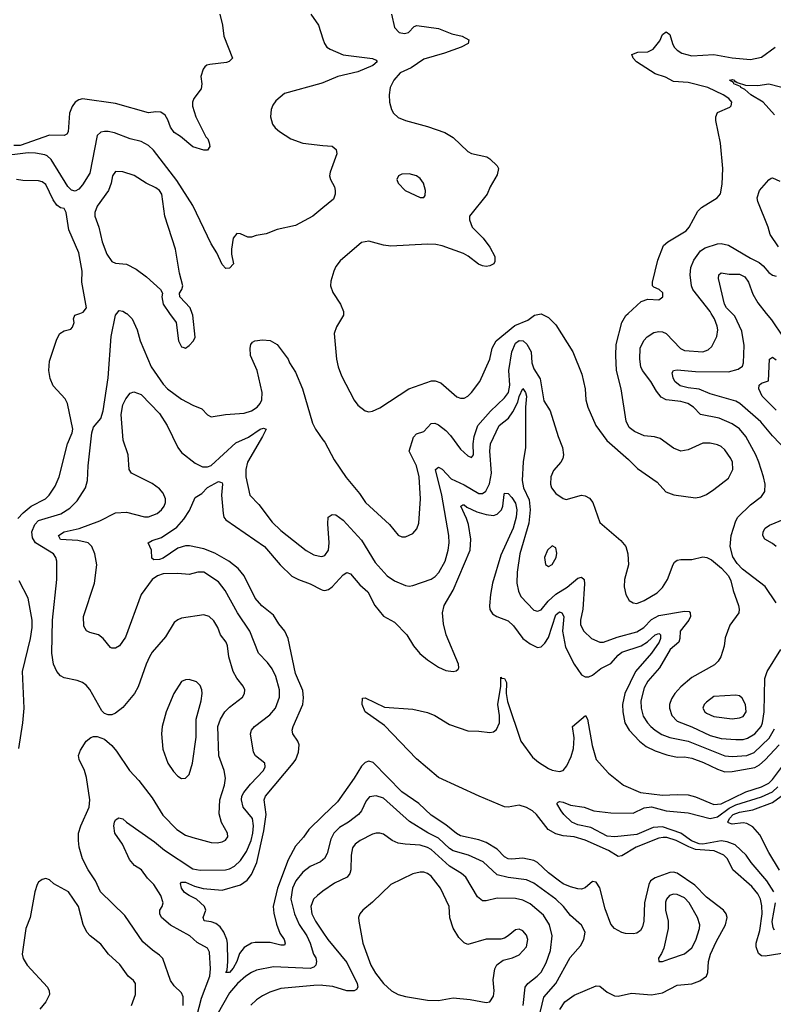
# Model space of a CAD drawing. Header units: inches. Extents: x 884549 to 1028252, y 526810 to 653624.
# Tile 678 of 1056: x 988347 to 992455, y 576237 to 581600. Entities that reach past the tile are written whole.
import ezdxf

# ---------------------------------------------------------------- set-up
doc = ezdxf.new("R2010")
doc.units = ezdxf.units.IN
doc.header["$MEASUREMENT"] = 0
for name, color, linetype in [('A9587', 7, 'Continuous'), ('A9588', 7, 'Continuous'), ('A9597', 7, 'Continuous'), ('A9598', 7, 'Continuous')]:
    doc.layers.add(name, color=color, linetype=linetype)

msp = doc.modelspace()

# ---------------------------------------------------------------- linework, layer by layer
at = {"layer": 'A9587', "color": 5}
for points, elevation in [([(988337.5, 578882.5), (988365.7, 578914.3), (988410.3, 578949.7), (988487.7, 578990), (988508.3, 579010), (988540, 579060), (988562.6, 579110), (988607.6, 579290), (988633.9, 579350), (988636.6, 579370), (988607.9, 579510), (988594.9, 579534.9), (988530, 579605.7), (988513.8, 579646.2), (988506.7, 579690), (988510, 579740.5), (988550, 579859), (988565.1, 579890), (988590, 579904.8), (988625.2, 579914.8), (988635.5, 579924.5), (988643.4, 579950), (988639.8, 579970), (988648.2, 579990), (988675.2, 580000)], 2180), ([(989238.6, 576230), (989238, 576278), (989230, 576299.3), (989190, 576337), (989170, 576366.6), (989126.6, 576486.6), (989110, 576505.1), (989071.3, 576531.3), (989017.7, 576577.7), (988921.1, 576721.1), (988787.8, 576850), (988759.7, 576910), (988719.7, 576970), (988689.7, 577030), (988672.2, 577092.2), (988667.4, 577130), (988668.6, 577170), (988679.7, 577210), (988726, 577310), (988729.1, 577350), (988712.2, 577472.2), (988699.7, 577510), (988671.5, 577570), (988667.6, 577592.4), (988678.4, 577621.6), (988709, 577670), (988735.3, 577690), (988750, 577695.5), (988770, 577695.5), (988810, 577680.5), (988850, 577646.4), (988875.6, 577615.6), (988946, 577510), (988996.3, 577456.3), (989070, 577361.7), (989126.7, 577266.7), (989203.6, 577190), (989250, 577158.9), (989290, 577144.9), (989390, 577118.8), (989423, 577117), (989450, 577122.8), (989468.6, 577131.4), (989481.1, 577150), (989479.7, 577170), (989447.3, 577227.3), (989435, 577275), (989438.6, 577350), (989464, 577430), (989468.8, 577468.8), (989461.2, 577510), (989433.2, 577590), (989426.8, 577750), (989440.8, 577790), (989464.5, 577830), (989490, 577855.4), (989561, 577910), (989572.2, 577930), (989573.7, 577950), (989564.7, 577970), (989530, 578012.6), (989510.4, 578050.4), (989487.7, 578130), (989479.9, 578190), (989472.2, 578210), (989442.4, 578250), (989426.6, 578290), (989406, 578326), (989379.5, 578350), (989350, 578358.5), (989230, 578339.6), (989208.7, 578331.3), (989190, 578316), (989142, 578238), (989070, 578155.8), (989054.2, 578130), (989035.9, 578090), (988992.9, 577967.1), (988973.7, 577930), (988910, 577853.3), (988870, 577822.9), (988850, 577814), (988830, 577814), (988810, 577820.7), (988794.7, 577834.8), (988730, 577952), (988710, 577974.5), (988690, 577989.4), (988660.5, 578000.5), (988590, 578015.3), (988570, 578026.2), (988549.9, 578049.9), (988530.6, 578090), (988522, 578150), (988526.4, 578330), (988549.8, 578550), (988549.8, 578650), (988544.7, 578670), (988531.1, 578690), (988434, 578750), (988416.9, 578776.9), (988412.9, 578810), (988429.9, 578850), (988450, 578872), (988571.4, 578908.6), (988620, 578940), (988660, 578980), (988705.3, 579050), (988716.8, 579090), (988719.5, 579170), (988739.9, 579350), (988750, 579379.6), (988790, 579427.2), (988802.7, 579470), (988829.6, 579649.6), (988846.1, 579873.9), (988869.4, 579990.6), (988877.2, 580000)], 2160), ([(988930.3, 580000), (988959.5, 579970), (988986.7, 579910), (989004, 579850), (989063, 579710), (989130, 579614), (989152.3, 579590), (989230, 579533.4), (989290, 579500.3), (989339.9, 579479.9), (989370, 579448), (989390, 579437.1), (989469.8, 579450.2), (989570, 579456.9), (989610, 579470.2), (989642, 579490), (989658.3, 579510), (989667.1, 579530), (989668.6, 579570), (989641, 579690), (989605.6, 579770), (989602.9, 579810), (989606.6, 579830), (989616.6, 579843.4), (989628.7, 579850), (989670, 579855.3), (989711.9, 579851.9), (989750.4, 579830.4), (989810, 579751.3), (989818.4, 579730), (989850, 579680.7), (989888.5, 579588.5), (989942.3, 579402.3), (989959.1, 579370), (990000, 579312.2)], 2160), ([(989164.3, 580000), (989199.5, 579950), (989212.4, 579850), (989230, 579818.8), (989235.9, 579815.9), (989250, 579810.7), (989270, 579824.9), (989295.1, 579850), (989303.7, 579870), (989291.5, 579990), (989287.8, 580000)], 2180), ([(989301.7, 576130), (989338.1, 576270), (989383.9, 576390), (989387.6, 576430), (989381.8, 576521.8), (989370, 576542), (989314.1, 576574.1), (989274.3, 576610), (989168.7, 576668.7), (989120.5, 576710), (989110.7, 576730), (989110.8, 576749.2), (989123.5, 576770), (989128.6, 576790), (989115.8, 576830), (989077.6, 576890), (989044.6, 576924.6), (989011.3, 576970), (988973.2, 576993.2), (988946.2, 577026.2), (988907.3, 577110), (988866.3, 577170), (988859.4, 577210), (988864.4, 577230), (988870, 577242.4), (988887.7, 577252.3), (988910, 577247.6), (988929.5, 577229.5), (989081.5, 577121.5), (989136.1, 577076.1), (989290, 576975.1), (989330, 576967), (989469.5, 576969.5), (989490, 576974.4), (989517.4, 576990), (989550, 577019.8), (989583.5, 577070), (989608.3, 577130), (989617.2, 577170), (989620.9, 577210), (989615.7, 577250), (989566, 577310), (989555.3, 577350), (989558.6, 577370), (989568.6, 577390), (989604.6, 577435.4), (989676.4, 577510), (989684.7, 577530), (989684.2, 577550), (989633.3, 577590), (989621.5, 577610), (989605.3, 577710), (989611.1, 577730), (989626.6, 577750), (989710, 577813.2), (989741.1, 577850), (989762.9, 577910), (989764.1, 577950), (989742.4, 578022.4), (989723.5, 578063.5), (989698.4, 578098.4), (989648.8, 578150), (989601, 578270), (989533.9, 578370), (989467.4, 578490), (989430, 578538.2), (989350, 578590.8), (989318, 578590), (989270, 578577.2), (989210, 578583.9), (989130, 578581.1), (989098.1, 578570), (989069.6, 578550.4), (989009, 578470), (988923.1, 578236.9), (988890.3, 578190), (988870, 578177.3), (988850, 578176.4), (988841.3, 578181.3), (988801.6, 578230), (988776, 578250), (988730, 578261.3), (988711, 578271), (988697.5, 578297.5), (988694.5, 578350), (988754.8, 578530), (988768.2, 578630), (988757.2, 578690), (988740.9, 578730), (988721.1, 578750), (988663.8, 578763.8), (988569.3, 578769.3), (988559, 578790), (988589.3, 578810.7), (988671.3, 578828.7), (988784.2, 578870), (988870, 578914.7), (988930, 578918.2), (989027, 578893), (989050, 578893), (989096, 578910), (989120.8, 578930), (989135, 578950), (989141.5, 578970), (989141.8, 578990), (989130, 579021.1), (989110, 579044.8), (989070, 579073.8), (988956.3, 579130), (988943.5, 579150), (988938.4, 579230), (988911.3, 579310), (988900.8, 579450), (988910, 579502.8), (988925.5, 579534.5), (988950, 579564.9), (988970, 579573.4), (989010, 579557.6), (989110, 579454.3), (989151.1, 579390), (989208.6, 579270), (989230, 579242.8), (989303.9, 579183.9), (989343.7, 579163.7), (989370, 579163.8), (989390, 579171.9), (989525.7, 579294.3), (989593.5, 579326.5), (989657.6, 579370), (989675.8, 579375.8), (989690, 579370.4), (989671.4, 579330), (989588.9, 579190), (989579.3, 579150), (989579, 579110), (989600.8, 579010), (989650, 578959.6), (989723.9, 578863.9), (989770, 578818.6), (989908.5, 578708.5), (989950, 578685.8), (989990, 578675.2), (990000, 578678)], 2140), ([(990000, 577264.3), (989922.3, 577190), (989893.4, 577146.6), (989850, 577098), (989810, 577023.1), (989751.8, 576870), (989729.5, 576769.5), (989732.8, 576732.8), (989747.3, 576672.7), (989765.3, 576625.3), (989789, 576590), (989795, 576570), (989790, 576559.6), (989770, 576559.3), (989713, 576573), (989630, 576574.2), (989610, 576569.7), (989570, 576547.1), (989545.9, 576514.1), (989530.6, 576470), (989510, 576433.1), (989490, 576411), (989470, 576409.6), (989477.2, 576422.7), (989481.2, 576470), (989479, 576570), (989476.1, 576590), (989459.9, 576630), (989439.1, 576659.1), (989416.8, 576676.8), (989390, 576686.2), (989351.9, 576691.9), (989347.6, 576710), (989362.6, 576750), (989355.1, 576770), (989310.4, 576810.4), (989270, 576829.2), (989246.1, 576846.1), (989228.4, 576870), (989224.3, 576895.7), (989230, 576903.1), (989250, 576903), (989300.5, 576880.5), (989347.1, 576867.1), (989450, 576858.4), (989550, 576887.4), (989586.2, 576913.8), (989610, 576944.1), (989638.9, 577010), (989678.6, 577181.4), (989690.6, 577270), (989680.2, 577350), (989686.3, 577370), (989836.9, 577550), (989851.7, 577570), (989867.2, 577610), (989871.2, 577650), (989863.2, 577670), (989836.4, 577710), (989832.9, 577730), (989837.2, 577750), (989890.4, 577869.6), (989894.1, 577905.9), (989890, 577946.6), (989850, 578039.5), (989809.8, 578230), (989792.8, 578270), (989759, 578310), (989730, 578356.2), (989667.6, 578407.6), (989630.7, 578450), (989570.4, 578570), (989537.5, 578610), (989487.2, 578650), (989410, 578694.4), (989350, 578718.3), (989273.6, 578733.6), (989250, 578733.3), (989210, 578720.8), (989130, 578667.5), (989110, 578659.9), (989078, 578658), (989067.2, 578667.2), (989065.1, 578710), (989047, 578750), (989070, 578763.1), (989120.2, 578779.8), (989203.9, 578836.1), (989241.2, 578878.8), (989273.4, 578926.6), (989303, 578997), (989340, 579020), (989370, 579051.1), (989430, 579083.9), (989441.7, 579081.7), (989450, 579077.1), (989452, 579070), (989447.4, 579010), (989456.3, 578910), (989460.6, 578890), (989470, 578875.6), (989680.6, 578730), (989767.6, 578630), (989830, 578569.3), (989866.7, 578550), (989930, 578527.8), (989990, 578495.9), (990000, 578493.6)], 2120), ([(988343, 577630), (988364.8, 577770), (988371.8, 577850), (988361.6, 578050), (988406.5, 578230), (988415.2, 578290), (988415.9, 578330), (988393.6, 578450), (988343.7, 578543.7)], 2180), ([(990000, 577023.6), (989987.2, 577012.8), (989930, 576987.6), (989890, 576957), (989852.7, 576910), (989834.8, 576870), (989825.3, 576810), (989844.3, 576730), (989870, 576672.3), (989912, 576610), (989930.8, 576570), (989949.4, 576510), (989961.4, 576490), (989965.7, 576470), (989961, 576450), (989950, 576439.6), (989930, 576432.6), (989730, 576441.7), (989637.1, 576422.9), (989610, 576411), (989580.6, 576390), (989534.2, 576350), (989490, 576300.3), (989422.1, 576177.9)], 2140), ([(988955.8, 576230), (988978.2, 576290), (988978, 576350), (988967.1, 576367.1), (988938.8, 576390), (988893.5, 576453.5), (988830.5, 576510.5), (988790, 576564.2), (988730.5, 576610.5), (988714, 576630), (988692.5, 576672.5), (988666.9, 576770), (988612.8, 576850), (988533.2, 576893.2), (988510, 576914.5), (988490, 576922), (988470, 576916.9), (988450, 576902), (988442, 576890), (988430.3, 576850), (988404.7, 576710), (988380.2, 576650), (988361.5, 576510), (988366.3, 576486.3), (988388.2, 576450), (988499.2, 576330), (988508, 576310), (988509.1, 576290), (988490.3, 576250), (988456.5, 576210)], 2180), ([(990000, 576852.5), (989969.5, 576830.5), (989949.3, 576810), (989934.3, 576770), (989939.8, 576730), (989959, 576690), (990000, 576629.2)], 2160), ([(990000, 576339.9), (989990, 576341.1), (989950, 576340.4), (989770, 576322.5), (989710, 576303.2), (989670, 576282.9), (989638.2, 576261.8), (989606.8, 576233.2)], 2160)]:
    msp.add_lwpolyline(points, dxfattribs=dict(at, elevation=elevation))
at = {"layer": 'A9587', "color": 5, "elevation": 2180}
msp.add_lwpolyline([(989270, 578006.3), (989250, 578004.2), (989230, 577994.7), (989187.3, 577930), (989144.8, 577830), (989123.5, 577750), (989120.2, 577710), (989127.1, 577627.1), (989154.4, 577550), (989185, 577505), (989210, 577478.9), (989230, 577467), (989250, 577468.2), (989270.8, 577489.2), (989289.8, 577550.2), (989308.2, 577691.8), (989309.1, 577790.9), (989336.8, 577890), (989342.2, 577930), (989340.4, 577950), (989330, 577974), (989310, 577993)], close=True, dxfattribs=at)
at = {"layer": 'A9588', "color": 5}
for points, elevation in [([(989437.6, 581630), (989453.4, 581570), (989460.7, 581510), (989507.7, 581390), (989488.7, 581371.3), (989473.9, 581366.1), (989384, 581356), (989367.9, 581352.1), (989357.1, 581342.9), (989347, 581330), (989334, 581290), (989339.3, 581250), (989337, 581223), (989295.5, 581170), (989288.7, 581150), (989289, 581129), (989307.2, 581070), (989361.5, 580961.5), (989372.7, 580950), (989379.1, 580930), (989384, 580910), (989370, 580889), (989350, 580889.3), (989290, 580906.6), (989223.6, 580963.6), (989190, 580985.1), (989170, 581013.7), (989155.1, 581055.1), (989139.9, 581079.9), (989115.7, 581095.7), (989090, 581098), (989050, 581093), (988870, 581143.8), (988690, 581168.4), (988670, 581163.5), (988650, 581150.4), (988632.8, 581127.2), (988618.4, 581090), (988611.1, 580988.9), (988603.7, 580976.3), (988590.3, 580969.7), (988510, 580971.7), (988350, 580914.6), (988314.7, 580914.7)], 2140), ([(989934.4, 581630), (989975.8, 581570), (990000, 581494.9)], 2160), ([(990000, 581256.5), (989988.3, 581251.7), (989790, 581198), (989742.6, 581157.4), (989726.3, 581133.7), (989717.4, 581110), (989714.3, 581070), (989725.3, 581030), (989739.6, 581010), (989762.6, 580990), (989824.6, 580950), (989890, 580926.4), (990000, 580915.3)], 2160), ([(990000, 580575.8), (989944.9, 580530), (989850, 580479.7), (989750, 580456.4), (989690, 580432.9), (989635.6, 580424.4), (989610, 580415.1), (989590, 580415.6), (989550, 580433.6), (989530, 580436.2), (989510.5, 580410), (989501.7, 580350), (989502, 580322), (989512.7, 580270), (989490, 580245.6), (989470, 580245.1), (989450, 580266.6), (989421.8, 580330), (989390, 580379.7), (989290, 580588.3), (989204.1, 580724.1), (989076.4, 580890), (989050, 580915.1), (989010, 580936), (988950, 580951.1), (988863.1, 580983.1), (988830, 580991.1), (988809, 580991), (988790, 580986.9), (988770, 580969.4), (988730, 580763.1), (988690, 580700.9), (988670, 580676.4), (988650, 580665.1), (988630, 580671.8), (988610, 580691.7), (988518.4, 580838.4), (988497.5, 580857.5), (988483.7, 580863.7), (988432.8, 580872.8), (988393.9, 580873.9), (988230, 580854.6)], 2160), ([(988675.2, 580000), (988693.3, 580006.7), (988710.6, 580030), (988686.2, 580170), (988687.2, 580230), (988669.8, 580330), (988615, 580455), (988601, 580550), (988590, 580570.9), (988570, 580576), (988550, 580589.7), (988530, 580617.8), (988490, 580701.6), (988470, 580716.4), (988450, 580721.3), (988363.9, 580723.9), (988330, 580729.5)], 2180), ([(989287.8, 580000), (989276.9, 580030), (989219.6, 580090), (989218.4, 580110), (989231.3, 580130), (989235.8, 580150), (989218.7, 580218.7), (989197.2, 580350), (989138.1, 580530), (989121.2, 580650), (989108.6, 580670), (989090, 580683.7), (989036.8, 580710), (988971.2, 580751.2), (988910, 580771.3), (988870, 580773.1), (988852.3, 580750), (988845.5, 580710), (988830.8, 580670), (988770, 580584.7), (988756.3, 580550), (988757.4, 580530), (988778.4, 580470), (988796.2, 580390), (988822.7, 580322.7), (988850, 580283.2), (988870, 580274.3), (988930, 580269), (988981.4, 580241.4), (989038.8, 580198.8), (989115.5, 580130), (989125.5, 580110), (989122.4, 580090), (989129, 580050), (989164.3, 580000)], 2180), ([(988877.2, 580000), (988890, 580015.3), (988910, 580011.8), (988930, 580000.3), (988930.3, 580000)], 2160)]:
    msp.add_lwpolyline(points, dxfattribs=dict(at, elevation=elevation))
at = {"layer": 'A9597', "color": 5}
for points, elevation in [([(990112.7, 580000), (990112.7, 579990), (990073.5, 579926.5), (990061.6, 579890), (990074.3, 579750), (990082.8, 579710), (990100.7, 579660.7), (990170, 579526.7), (990190, 579501.1), (990230, 579470.3), (990250, 579464.2), (990270, 579467.2), (990310, 579486.5), (990467.8, 579590), (990592.3, 579632.3), (990612, 579632), (990642.5, 579622.5), (990730, 579546.3), (990750, 579538.3), (990770, 579538.9), (990790, 579548.9), (990810, 579568.5), (990855.1, 579630), (990909.7, 579750), (990922, 579810), (990943.5, 579850), (991045.4, 579934.6), (991117, 579963), (991154, 579990), (991190, 579998.4), (991230, 579977.6), (991270, 579937.4), (991361.5, 579790), (991410.2, 579670), (991428.4, 579590), (991433.4, 579530), (991443.2, 579490), (991487.8, 579390), (991547.8, 579307.8), (991665.1, 579205.1), (991715.1, 579155.1), (991821.2, 579081.2), (991868.8, 579028.8), (991911.9, 579011.9), (992030, 578996), (992059, 579001), (992090, 579014.3), (992130, 579040.2), (992210, 579103.6), (992233.5, 579150), (992231.6, 579190), (992222.4, 579210), (992190, 579257.7), (992170, 579275.3), (992150, 579284.5), (992110, 579294), (992070, 579294), (991990, 579257.7), (991950, 579249.7), (991910, 579266.6), (991838.7, 579318.7), (991807.3, 579327.3), (991750, 579332.8), (991697.8, 579357.8), (991670, 579378.4), (991653, 579413), (991625.7, 579590), (991600.7, 579690), (991596.2, 579770), (991598.6, 579830), (991629.8, 579950), (991651.2, 579988.8), (991663.4, 580000)], 2180), ([(992470, 578423.6), (992410, 578513.6), (992287, 578607), (992257.7, 578637.7), (992234.7, 578674.8), (992220.4, 578730), (992224.2, 578790), (992249.7, 578869.7), (992261.5, 578890), (992330, 578956.9), (992390, 579003.7), (992408, 579030), (992409.7, 579070), (992402, 579110), (992376.5, 579190), (992358.7, 579230), (992305.2, 579330), (992270, 579371.2), (992230, 579398.1), (992159.7, 579430), (992057.6, 579450), (992019.7, 579490), (991989.6, 579510), (991950, 579519.9), (991870, 579528.9), (991843.9, 579543.9), (991817.4, 579577.4), (991787.5, 579630), (991741.7, 579690), (991733.5, 579710), (991727.6, 579750), (991729.3, 579810), (991748.2, 579851.8), (991767.9, 579872.1), (991803.7, 579896.3), (991830, 579901.6), (991850, 579899.7), (991870, 579891.2), (991949.1, 579809.1), (991970, 579797.7), (992070, 579790.1), (992099.2, 579800.8), (992119.6, 579820.4), (992146.5, 579873.5), (992152.1, 579910), (992149.1, 579930), (992133.3, 579970), (992115.7, 580000)], 2160), ([(992570, 579207.4), (992450, 579332.4), (992386.5, 579410), (992272.2, 579510), (992250, 579522.1), (992110, 579562.1), (992050, 579586.7), (991990, 579594.9), (991946.5, 579606.5), (991918.7, 579630), (991908.4, 579650), (991904.1, 579675.9), (991910.7, 579689.3), (991930, 579692.6), (992030, 579683.7), (992210, 579682.6), (992263.4, 579696.6), (992287.5, 579712.5), (992293, 579730), (992295.3, 579824.7), (992283.1, 579903.1), (992245.5, 579985.5), (992230.7, 580000)], 2140), ([(992416.4, 580000), (992444.6, 579964.6), (992507.8, 579870), (992543.5, 579830), (992670, 579708.5), (992780.4, 579650), (992850, 579629.2), (992891.4, 579628.6), (992947, 579650), (992971.1, 579670), (992975.4, 579690), (992973.5, 579710), (992949.7, 579750), (992897.9, 579797.9), (992856, 579850), (992822.1, 579882.1), (992768.6, 579970), (992768.2, 579990), (992771.5, 580000)], 2140), ([(990000, 579312.2), (990010, 579298), (990061.8, 579201.8), (990127.1, 579107.1), (990199, 579019), (990232.8, 578970), (990362.6, 578850), (990410, 578792.4), (990430, 578783.1), (990450, 578783.7), (990490, 578801.3), (990512.6, 578827.4), (990522.7, 578857.3), (990531.3, 578990), (990524.9, 579110), (990510.4, 579170), (990470.8, 579250), (990493.1, 579326.9), (990510, 579344.6), (990550, 579357.6), (990590, 579401.3), (990610, 579403.1), (990630, 579393.8), (990670, 579363.2), (990695.6, 579335.6), (990750, 579261.5), (990790, 579224.4), (990810, 579214.9), (990821.3, 579230), (990818.5, 579290), (990823.4, 579330), (990844.3, 579390), (990912.9, 579467.1), (990990, 579539.4), (991010.8, 579569.2), (991018.4, 579610), (991013.9, 579690), (991029, 579791), (991050, 579837.5), (991070, 579853.1), (991091.5, 579851.5), (991112.1, 579832.1), (991135.8, 579790), (991138.4, 579730), (991150, 579698), (991183.5, 579643.5), (991203.6, 579523.6), (991238.3, 579470), (991282, 579330), (991306.5, 579270), (991311.8, 579230), (991307.4, 579210), (991295.8, 579190), (991256.1, 579143.9), (991242.5, 579110), (991240.5, 579070), (991246.4, 579050), (991270, 579018.5), (991310, 578991.6), (991326.5, 578986.5), (991410, 579010.2), (991430, 579006.7), (991453.4, 578993.4), (991471.7, 578970), (991510, 578862), (991623.4, 578763.4), (991651.1, 578731.1), (991662.3, 578690), (991665.7, 578630), (991643.1, 578550), (991642.3, 578510), (991650.3, 578470), (991670, 578436.4), (991690, 578423.1), (991710, 578420.9), (991750, 578436.9), (991821.1, 578478.9), (991850, 578508), (991877.6, 578550), (991908.3, 578631.7), (991915.4, 578644.6), (991930, 578655.3), (991950, 578659.6), (992010, 578659.6), (992070, 578673.7), (992091.6, 578671.5), (992117.5, 578657.5), (992173.1, 578613.1), (992210.3, 578570.3), (992223, 578543), (992236, 578490), (992264.2, 578410), (992268.7, 578390), (992267, 578370), (992217.1, 578302.9), (992192.4, 578232.4), (992186.9, 578186.9), (992167.9, 578130), (992154.5, 578105.5), (992134.5, 578085.5), (992010, 578016.8), (991950, 577966.6), (991917.8, 577930), (991899.1, 577900.9), (991889.5, 577870.5), (991889.4, 577850), (991901.9, 577810), (991930, 577779.2), (992010, 577749.2), (992110, 577700.3), (992170, 577685.5), (992250, 577678.9), (992290, 577680.1), (992314.2, 577685.8), (992354.7, 577710), (992387.8, 577750), (992396.6, 577770), (992404.7, 577830), (992408, 578012), (992421.5, 578050), (992496.6, 578170)], 2160), ([(992470, 579473.8), (992393.5, 579550), (992376.5, 579590), (992378.3, 579610), (992390, 579619.6), (992427.8, 579632.2), (992434, 579750), (992450, 579761.1), (992470, 579747.4)], 2120), ([(990000, 578678), (990010, 578680.8), (990030.6, 578710), (990034.5, 578750), (990025.8, 578854.2), (990028.8, 578890), (990050, 578905.3), (990070, 578902.6), (990110, 578874.3), (990210, 578764.6), (990283.9, 578643.9), (990350, 578570.9), (990390, 578543.2), (990450, 578517.4), (990470, 578514.6), (990490, 578518), (990590, 578552.4), (990612.2, 578567.8), (990631, 578589), (990666.2, 578650), (990682.2, 578710), (990687.4, 578750), (990685.4, 578790), (990647.8, 579010), (990613.7, 579150), (990630, 579162.2), (990650, 579152.6), (990699, 579099), (990770, 579066.2), (990850, 579018.4), (990870, 579019.8), (990887.9, 579032.1), (990908.4, 579071.6), (990918, 579130), (990909.4, 579250.6), (990912.8, 579290), (990961.2, 579390), (991010.7, 579429.3), (991035.1, 579464.9), (991062.6, 579517.4), (991070, 579547), (991090, 579591.2), (991104.7, 579570), (991110.1, 579549.9), (991103.7, 579490), (991103.3, 579270), (991090.8, 579190.8), (991085.1, 579090), (991093.5, 579050), (991124.4, 578984.4), (991129.6, 578930), (991122.7, 578857.3), (991072.4, 578690), (991059.5, 578590), (991057.5, 578530), (991066.5, 578486.5), (991078.5, 578458.5), (991150, 578383.6), (991170, 578377.6), (991190, 578386.2), (991227.7, 578432.3), (991270, 578470.1), (991330.4, 578509.6), (991390, 578557.4), (991410, 578563), (991423, 578550), (991426.4, 578526.4), (991416.6, 578390), (991404.1, 578330), (991404.7, 578304.7), (991422.6, 578270), (991464.4, 578230), (991510, 578208.9), (991530, 578209.1), (991602.9, 578237.1), (991710, 578265.1), (991748.4, 578290), (991790, 578332.6), (991830, 578355.4), (991970, 578377.5), (991995.9, 578375.9), (992002.4, 578370), (992004, 578350), (991994.2, 578330), (991947.1, 578270), (991945.5, 578230), (991940.2, 578210), (991892.3, 578170), (991834.2, 578070), (991770, 577997.3), (991750, 577960.5), (991732.5, 577890), (991734.8, 577850), (991746.2, 577806.2), (991768.7, 577770), (991787.8, 577750), (991810.2, 577730), (991847.1, 577707.1), (991890.8, 577690.9), (991990, 577670.1), (992190, 577591), (992230, 577587.1), (992310, 577591.8), (992350, 577608.2), (992432.9, 577687.1), (992461.9, 577738.1)], 2140), ([(990000, 578493.6), (990010, 578491.3), (990030, 578496.1), (990050, 578510.2), (990110, 578575.5), (990130, 578588.1), (990150, 578582.4), (990201.4, 578521.4), (990244.3, 578484.3), (990283.6, 578410), (990330, 578350.3), (990390, 578318.9), (990456.6, 578250), (990493.8, 578190), (990528.2, 578148.2), (990570, 578113.1), (990630, 578073.1), (990670, 578055.8), (990710.7, 578049.3), (990726.6, 578053.4), (990736.9, 578063.1), (990741, 578070), (990738.5, 578090), (990671.3, 578250), (990657.3, 578310), (990651.7, 578370), (990659.9, 578410), (990710, 578493.6), (990801.6, 578710), (990805.8, 578770), (990793.4, 578850), (990783.1, 578883.1), (990752.3, 578950), (990761.7, 578958.3), (990770, 578957.7), (990784.8, 578944.8), (990839.5, 578919.5), (990890, 578904.1), (990930, 578899.5), (990950, 578906.3), (990973.4, 578930), (990981.1, 578950), (990986.9, 579013.1), (990990, 579020.3), (991010, 579018.4), (991030, 578998.3), (991050, 578965.8), (991056.6, 578930), (991053.7, 578890), (991037.7, 578830), (990970, 578683.7), (990924.8, 578530), (990913.2, 578470), (990908.1, 578408.1), (990910, 578388), (990924.7, 578364.7), (990948.6, 578348.6), (991010, 578326.4), (991038.9, 578298.9), (991090, 578229.2), (991130, 578199.7), (991170, 578179.6), (991190, 578184.9), (991210, 578203.9), (991230, 578235.5), (991270, 578357.7), (991290, 578374.1), (991302.8, 578370), (991312.2, 578350), (991306.6, 578270), (991322.4, 578182.3), (991368.8, 578090), (991410, 578031.3), (991430, 578020.6), (991450, 578021.4), (991470, 578029.1), (991514.2, 578065.8), (991570, 578093.2), (991610, 578139.3), (991630, 578155.3), (991734.6, 578190), (991768.9, 578211.1), (991810, 578248.8), (991830, 578257.3), (991835, 578255), (991839.7, 578250), (991839.6, 578230), (991832, 578210), (991790, 578150), (991704.1, 578050), (991645.2, 577930), (991633, 577870), (991633.9, 577830), (991645.9, 577770), (991668.9, 577730), (991725.3, 577670), (991762, 577642), (991810, 577617.5), (991875.3, 577595.3), (991930, 577583.4), (991970, 577584.9), (992010, 577578.4), (992074.9, 577554.9), (992150, 577517.2), (992190, 577503.6), (992230, 577504.4), (992353.5, 577526.5), (992379.2, 577540.8), (992410, 577568.4), (992486.8, 577650)], 2120), ([(992470, 578730.6), (992450, 578747), (992407.7, 578770), (992397, 578790), (992399.8, 578810), (992410.8, 578830), (992433.4, 578846.6), (992518, 578882)], 2140), ([(992570, 576525), (992410, 576499.1), (992390, 576500.8), (992373.4, 576513.4), (992361.4, 576550), (992360.9, 576570), (992381.4, 576638.6), (992393.4, 576730), (992392.9, 576772.9), (992384.6, 576810), (992370, 576838.7), (992337.9, 576877.9), (992234.9, 576970), (992204.6, 577030), (992184.8, 577050), (992132.2, 577072.2), (992030, 577080.7), (991994.2, 577094.2), (991925, 577130), (991874.9, 577145.1), (991853.6, 577146.4), (991830, 577141.2), (991707.5, 577092.5), (991630, 577045.2), (991610, 577042), (991555.7, 577075.7), (991428.5, 577131.5), (991370, 577149.9), (991310, 577154), (991270, 577165.8), (991227.2, 577190), (991163.4, 577270), (991142.1, 577290), (991110, 577309.5), (991070, 577321.1), (991010, 577311.1), (990990, 577312.4), (990850.9, 577370), (990630, 577472.1), (990510, 577574.8), (990335.9, 577755.9), (990229.8, 577829.8), (990214.5, 577870), (990216.4, 577903.6), (990230, 577906.8), (990335.6, 577855.6), (990490, 577844.9), (990570, 577826.7), (990610, 577810.2), (990690, 577760.2), (990790, 577726.2), (990850, 577724.9), (990910, 577717), (990930, 577721.2), (990946.1, 577733.9), (990961.7, 577770), (990963, 577810), (990953.6, 577870), (990969.9, 577970), (990970, 578018), (990973.1, 578013.1), (990990, 578011.4), (991001.3, 577990), (990998.7, 577930), (991005.6, 577885.6), (991078.4, 577670), (991142.7, 577582.7), (991175.7, 577555.7), (991230, 577521.7), (991250, 577511.7), (991290, 577505.2), (991310, 577511.1), (991330, 577535.9), (991352.9, 577587.1), (991365.6, 577630), (991368.7, 577688.7), (991359.9, 577750), (991430.9, 577810.9), (991441.3, 577790), (991466.9, 577646.9), (991490, 577570.3), (991556, 577496), (991637.8, 577430), (991730.1, 577390.1), (991850, 577376.4), (991930, 577380.5), (991990, 577377.2), (992030, 577366.6), (992130, 577325.8), (992169.7, 577329.7), (992305.2, 577394.8), (992390, 577421.4), (992430, 577442.2), (992450, 577461.5), (992510, 577540.5)], 2080), ([(991291.2, 576208.8), (991318.2, 576250), (991370, 576287.6), (991490, 576338), (991510, 576336.4), (991550, 576303), (991590, 576284), (991610, 576280.7), (991682, 576298), (991790, 576288.7), (991850, 576299.5), (991930, 576340.9), (992010.7, 576349.3), (992054.9, 576365.1), (992091.2, 576390), (992097.6, 576410), (992101.7, 576470), (992111.6, 576510), (992142.4, 576577.6), (992193.5, 576670), (992203.2, 576710), (992198, 576730), (992183.7, 576750), (992090, 576821.2), (992026.8, 576886.8), (991930, 576951.4), (991910, 576956.8), (991890, 576954.3), (991810, 576926.1), (991785.8, 576910), (991776.2, 576890), (991752.3, 576790), (991749.5, 576690.5), (991740.9, 576659.1), (991730, 576638.9), (991710, 576624.8), (991690, 576620.3), (991650, 576622), (991628.7, 576628.7), (991589.9, 576649.9), (991570, 576674.3), (991537.9, 576757.9), (991510, 576871.6), (991490, 576902.6), (991470, 576906), (991430, 576871.1), (991410, 576864.8), (991390, 576865.3), (991350, 576877), (991310, 576894), (991290, 576908.1), (991230, 576954), (991170, 577009.3), (991150, 577019.9), (991090, 577033), (991030, 577026.9), (991010, 577029.3), (990990, 577041.1), (990950, 577082.7), (990890, 577118.2), (990850, 577133.5), (990750, 577154.5), (990727.3, 577167.3), (990670, 577214.7), (990590, 577266.4), (990522.4, 577330), (990430, 577395.2), (990274.5, 577554.5), (990250, 577561.6), (990230, 577553.8), (990210, 577533.7), (990170, 577468.5), (990079.5, 577340.5), (990000, 577264.3)], 2120), ([(992457.1, 576850), (992419, 576910), (992334.1, 577010), (992306, 577050), (992246.4, 577106.4), (992202.9, 577122.9), (992170, 577126.7), (992071.2, 577108.8), (992050, 577110.7), (992008.1, 577128.1), (991950, 577168.5), (991850, 577203.6), (991800.1, 577199.9), (991710, 577161.7), (991590.1, 577149.9), (991550, 577152.5), (991460.4, 577200.4), (991390, 577214), (991355.9, 577230), (991312.6, 577270), (991297.6, 577290), (991275.6, 577330), (991281.3, 577338.7), (991290, 577342), (991310, 577338.5), (991350, 577321.1), (991424.7, 577310), (991476, 577290), (991570, 577279.4), (991690, 577278.8), (991750, 577308.1), (991790, 577313.2), (991870, 577290.1), (991990, 577279.6), (992110, 577249.2), (992150, 577258.8), (992214.8, 577305.2), (992250, 577323.6), (992390, 577367.6), (992450, 577394.1), (992478.7, 577421.3)], 2060), ([(991155.1, 576070), (991203.6, 576276.4), (991269.9, 576350), (991348, 576492), (991404.6, 576555.4), (991422.2, 576590), (991428.5, 576630), (991408.9, 576668.9), (991350, 576721.5), (991310.5, 576770), (991270, 576809.9), (991150, 576896.7), (991110, 576915.3), (991010, 576927.3), (990950, 576941.9), (990873.4, 577013.5), (990794, 577050), (990710, 577073.5), (990690, 577085.7), (990630, 577142.4), (990571.7, 577171.7), (990472.2, 577232.2), (990330, 577359.8), (990290, 577372.8), (990253, 577367), (990234.9, 577345.1), (990210.9, 577290), (990193.7, 577270), (990139.7, 577230), (990090, 577200.9), (990059.4, 577170), (990042.9, 577137.1), (990022.3, 577057.7), (990008.9, 577031.1), (990000, 577023.6)], 2140), ([(992488.2, 576968.2), (992430, 577063.5), (992380.8, 577160.8), (992343.5, 577203.5), (992310, 577222.2), (992290, 577225.5), (992230, 577219.1), (992210, 577226.2), (992207.1, 577230), (992215.5, 577250), (992236.4, 577270), (992270, 577283.8), (992342.8, 577297.2), (992450, 577336.4), (992496.7, 577370)], 2040), ([(991090.5, 576230), (991102.6, 576330), (991117.1, 576350), (991168.1, 576390), (991190, 576413), (991217.1, 576462.9), (991239.7, 576530), (991248.7, 576610), (991234, 576670), (991201.8, 576721.8), (991130, 576784.3), (991090, 576804.5), (991050, 576812.7), (990950, 576815.6), (990890, 576799.8), (990870, 576800.9), (990842.1, 576822.1), (990778.8, 576930), (990756.1, 576950), (990689, 576989), (990590, 577080.9), (990570, 577091.6), (990530, 577103.4), (990448.5, 577108.5), (990410, 577115.5), (990377.6, 577130), (990330, 577163.5), (990310, 577169.8), (990290, 577169.8), (990270, 577163.5), (990203.1, 577130), (990176.5, 577110), (990161.5, 577090), (990153.5, 577050), (990152.8, 576970), (990146.5, 576950), (990132.6, 576930), (990062.4, 576897.6), (990000, 576852.5)], 2160), ([(992461.3, 576641.3), (992453.3, 576653.3), (992449, 576689), (992467.5, 576790)], 2060), ([(990000, 576629.2), (990026.5, 576590), (990130, 576465.2), (990187, 576350), (990190.4, 576329.7), (990182.5, 576317.5), (990170, 576309.6), (990130.3, 576309.7), (990053.4, 576333.4), (990000, 576339.9)], 2160)]:
    msp.add_lwpolyline(points, dxfattribs=dict(at, elevation=elevation))
for points, elevation in [([(991250, 578734.5), (991224.2, 578710), (991207.9, 578670), (991212.4, 578632.4), (991230, 578621.6), (991250, 578633), (991270.9, 578670.9), (991274, 578694), (991270, 578724)], 2160), ([(992250, 577921.5), (992130, 577913.1), (992090, 577883.5), (992077.4, 577870), (992070.3, 577850), (992081.1, 577830), (992090, 577823.2), (992130, 577805.2), (992230, 577791.8), (992270, 577796.5), (992290, 577805.2), (992306, 577830), (992303.5, 577870), (992284.8, 577904.8), (992270, 577916.4)], 2180), ([(990530, 576957.4), (990490, 576947.7), (990370, 576889.7), (990270, 576792.7), (990218, 576750), (990202, 576730), (990194.6, 576710), (990194.9, 576690), (990216.8, 576570), (990261.8, 576450), (990286.4, 576406.4), (990330.7, 576350), (990373.1, 576310), (990410, 576291), (990450, 576279.4), (990570, 576258.9), (990630, 576257), (990710, 576271.9), (990803, 576263), (990890, 576246.9), (990910, 576250.4), (990930, 576281), (990932.9, 576310), (990927.4, 576370), (990936.4, 576430), (990947.6, 576452.4), (990983.1, 576476.9), (991033.2, 576490), (991070, 576507.4), (991109.6, 576550), (991117.6, 576590), (991110, 576614), (991090, 576637.4), (991070, 576646.3), (991050, 576643.6), (991010, 576609.5), (990990, 576597), (990970, 576591.5), (990890, 576592.4), (990790, 576563.5), (990770, 576571.2), (990740.5, 576600.5), (990710, 576651.5), (990691.7, 576708.3), (990687.6, 576770), (990641.5, 576870), (990590, 576934.2), (990570, 576949.8), (990550, 576956.8)], 2180), ([(991910, 576837.2), (991889.6, 576830.4), (991871.8, 576810), (991866.5, 576793.5), (991867.8, 576750), (991881, 576690), (991881.6, 576650), (991857.6, 576542.4), (991845.9, 576514.1), (991828.3, 576488.3), (991831, 576471), (991850, 576470.6), (991890, 576485.5), (991970, 576512), (992010, 576544.5), (992033, 576587), (992053.3, 576650), (992053.6, 576670), (992040.9, 576710), (991995.3, 576790), (991970, 576816.6), (991930, 576835.8)], 2140)]:
    msp.add_lwpolyline(points, close=True, dxfattribs=dict(at, elevation=elevation))
at = {"layer": 'A9598', "color": 5}
for points, elevation in [([(990373, 581630), (990390, 581557.3), (990416.3, 581530), (990444.1, 581524.1), (990467, 581530), (990497, 581563), (990511, 581569), (990630, 581551.6), (990703, 581523), (990758, 581510), (990794.8, 581490), (990790.7, 581470), (990754, 581450), (990662.6, 581417.4), (990550, 581384.2), (990481.7, 581338.3), (990420.8, 581310), (990386, 581270), (990366.5, 581230), (990361.2, 581190), (990362.8, 581150), (990373, 581110), (990385.5, 581090), (990410, 581066.7), (990450.3, 581050.2), (990570, 581017.6), (990664.8, 580984.8), (990710, 580958.9), (990790, 580881.3), (990810.3, 580870.3), (990892.6, 580852.6), (990910, 580842.4), (990950, 580804), (990957.6, 580790), (990950, 580755.3), (990910.6, 580690), (990894.9, 580650), (990798, 580530), (990798.8, 580510), (990813.4, 580470), (990873.4, 580410), (990910, 580361), (990936.3, 580310), (990936.3, 580283.7), (990931, 580270), (990910, 580259.3), (990890, 580256), (990870, 580259.3), (990847.5, 580267.5), (990791.7, 580311.7), (990766, 580326), (990650, 580367.6), (990614.5, 580374.5), (990570, 580376.9), (990370, 580365.7), (990330, 580371.1), (990250, 580393.3), (990210, 580387), (990093.5, 580286.5), (990070, 580255.1), (990059.5, 580230), (990043.8, 580176.2), (990041.1, 580150), (990054, 580114), (990096.4, 580050), (990112.7, 580010), (990112.7, 580000)], 2180), ([(991663.4, 580000), (991734.7, 580065.3), (991770, 580076.9), (991830, 580074.9), (991853.3, 580090), (991851.9, 580111.9), (991832.3, 580130), (991803, 580143), (991796.9, 580150), (991795.8, 580170), (991825.7, 580290), (991856.8, 580370), (991880.5, 580390), (991979.8, 580450), (991996.8, 580470), (992042.6, 580557.4), (992063.3, 580576.7), (992149.6, 580630), (992167.8, 580652.2), (992176.6, 580703.4), (992178.8, 580790), (992166.6, 580926.6), (992140.7, 581050), (992140.9, 581070), (992150, 581094), (992217.2, 581122.8), (992225.2, 581130), (992229.4, 581150), (992211.5, 581170), (992181.3, 581190), (992097.7, 581230), (991990, 581258.2), (991910, 581262.5), (991866.3, 581286.4), (991810, 581304.3), (991709, 581370), (991690.8, 581390), (991682.9, 581410), (991716.2, 581423.8), (991770, 581425.2), (991800.5, 581439.5), (991835.9, 581484.1), (991850, 581518.7), (991870, 581533), (991890, 581519.3), (991904.7, 581470), (991914.5, 581450), (991930, 581433), (991956.8, 581416.8), (992010, 581402.8), (992130, 581411), (992230, 581392.4), (992330, 581383.2), (992390, 581396.5), (992465.6, 581450)], 2180), ([(990000, 581494.9), (990008, 581470), (990022, 581450), (990038.7, 581438.7), (990110, 581408.8), (990270, 581387.6), (990290, 581378.7), (990295.8, 581370), (990272, 581350), (990190, 581316.2), (990081, 581290), (990000, 581256.5)], 2160), ([(992461.2, 581081.2), (992399.8, 581150), (992332.3, 581190), (992299.7, 581219.7), (992276.9, 581230), (992276.3, 581236.3), (992239.7, 581250), (992238.6, 581258.6), (992216.2, 581270), (992230, 581274.8), (992243.8, 581270), (992242.5, 581262.5), (992250, 581263.8), (992256.9, 581256.9), (992302.5, 581242.5), (992370, 581241.6), (992430, 581250.1), (992550, 581219.1)], 2160), ([(990000, 580915.3), (990050.2, 580910.2), (990073, 580893), (990075.8, 580870), (990039.5, 580770), (990036.4, 580750), (990040.4, 580730), (990062.4, 580690), (990066.4, 580670), (990066, 580650), (990056.9, 580623.1), (990000, 580575.8)], 2160), ([(992483.2, 580363.2), (992438.3, 580430), (992426.6, 580470), (992369.8, 580610), (992366.3, 580630), (992378.7, 580670), (992430, 580728.2), (992443.6, 580736.4), (992450, 580739.1), (992490, 580720.4)], 2160), ([(992115.7, 580000), (992109.9, 580010), (992016.4, 580130), (992009.2, 580150.8), (992002.4, 580210), (992005.6, 580250), (992022, 580290), (992058.3, 580341.7), (992082.6, 580357.4), (992150, 580378.8), (992170, 580380.7), (992210, 580371.3), (992330, 580300.6), (992377.6, 580277.6), (992399.4, 580259.4), (992430, 580222.4), (992450, 580208.5), (992470, 580203)], 2160), ([(992230.7, 580000), (992200.2, 580030), (992188.2, 580050), (992155.1, 580190), (992157.6, 580210), (992170, 580220.3), (992214.3, 580214.3), (992270, 580213.8), (992298.7, 580198.7), (992319.9, 580170), (992344, 580104), (992370, 580058.5), (992416.4, 580000)], 2140)]:
    msp.add_lwpolyline(points, dxfattribs=dict(at, elevation=elevation))
at = {"layer": 'A9598', "color": 5, "elevation": 2180}
msp.add_lwpolyline([(990470, 580760.5), (990430, 580758.4), (990411, 580750), (990402.8, 580730), (990410.6, 580710), (990448, 580670), (990530, 580630.6), (990550, 580631), (990558, 580642), (990558.7, 580670), (990547.6, 580710), (990530, 580734.3), (990509.2, 580750)], close=True, dxfattribs=at)

doc.saveas('drawing.dxf')
